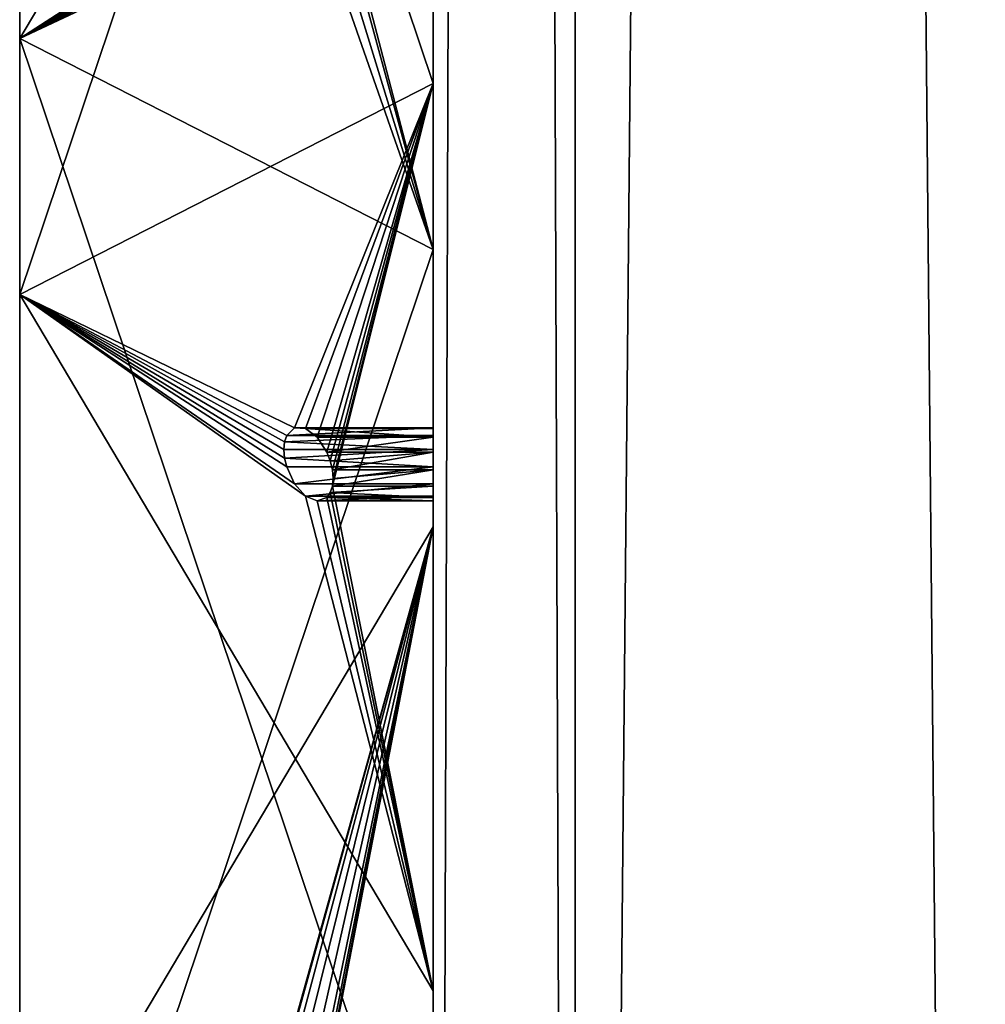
# Model space of a CAD drawing. Extents: x 5.2 to 19.2, y -23 to 23.
# Tile 275 of 656: x 5.246 to 6.017, y -13.326 to -12.54. Entities that reach past the tile are written whole.
import ezdxf

# ---------------------------------------------------------------- set-up
doc = ezdxf.new("R2010")
doc.units = 0
doc.header["$MEASUREMENT"] = 0
doc.layers.get('0').update_dxf_attribs({"linetype": 'CONTINUOUS'})

# ---------------------------------------------------------------- blocks, each defined once
blk = doc.blocks.new('LUXORA_OVAL_LED_37W_STL')
at = {"color": 0}
for p, q in [((5.57647, 16.04331, 4.18098), (5.57647, -16.04331, 4.18098)), ((5.57647, -16.04331, 4.14161), (5.57647, 16.04331, 4.14161)), ((5.57647, 16.04331, 4.18098), (5.57647, -16.04331, 4.18098)), ((5.57647, -16.04331, 4.14161), (5.57647, 16.04331, 4.14161)), ((5.57647, 16.04331, 0.83452), (5.57647, -16.04331, 0.83452)), ((5.57647, -16.04331, 0.79515), (5.57647, 16.04331, 0.79515)), ((5.57647, 16.04331, 0.83452), (5.57647, -16.04331, 0.83452)), ((5.57647, -16.04331, 0.79515), (5.57647, 16.04331, 0.79515)), ((5.57647, -12.59042, 4.45113), (5.57647, -11.05211, 0.82709)), ((5.57647, -12.59042, 4.45113), (5.57647, -11.05211, 0.82709)), ((5.24611, -11.60834, 1.12989), (5.24611, -12.75899, 3.84067)), ((5.24611, -11.60834, 1.12989), (5.24611, -12.75899, 3.84067)), ((5.57647, -11.77691, 0.51943), (5.57647, -13.31522, 4.14347)), ((5.57647, -11.77691, 0.51943), (5.57647, -13.31522, 4.14347)), ((5.57647, -11.99834, 0.82709), (5.24611, -12.55457, 1.12989)), ((5.57647, -11.99834, 0.82709), (5.24611, -12.55457, 1.12989)), ((5.57647, -13.53665, 4.45113), (5.57647, -11.99834, 0.82709)), ((5.57647, -12.72315, 0.51943), (5.57647, -11.99834, 0.82709)), ((5.57647, -13.53665, 4.45113), (5.57647, -11.99834, 0.82709)), ((5.57647, -12.72315, 0.51943), (5.57647, -11.99834, 0.82709)), ((5.24611, -12.55457, 1.12989), (5.24611, -13.70523, 3.84067)), ((5.24611, -12.55457, 1.12989), (5.24611, -13.70523, 3.84067)), ((5.24611, -12.55457, 1.12989), (5.57647, -12.72315, 0.51943)), ((5.24611, -12.55457, 1.12989), (5.57647, -12.72315, 0.51943)), ((5.24611, -12.75899, 3.84067), (5.57647, -12.59042, 4.45113)), ((5.24611, -12.75899, 3.84067), (5.57647, -12.59042, 4.45113)), ((5.57647, -12.59042, 4.45113), (5.57647, -13.31522, 4.14347)), ((5.57647, -12.59042, 4.45113), (5.57647, -13.31522, 4.14347)), ((5.57647, -12.72315, 0.51943), (5.57647, -14.26146, 4.14347)), ((5.57647, -12.72315, 0.51943), (5.57647, -14.26146, 4.14347)), ((5.57647, -13.31522, 4.14347), (5.24611, -12.75899, 3.84067)), ((5.57647, -13.31522, 4.14347), (5.24611, -12.75899, 3.84067)), ((5.45774, -12.87666, 4.13595), (5.45942, -12.87152, 4.14088)), ((5.57647, -12.87152, 4.14088), (5.45774, -12.87666, 4.13595)), ((5.57647, -12.87152, 4.14088), (5.45774, -12.87666, 4.13595)), ((5.45774, -12.87666, 4.13595), (5.45942, -12.87152, 4.14088)), ((5.45942, -12.87152, 4.14088), (5.46567, -12.86544, 4.15364)), ((5.45942, -12.87152, 4.14088), (5.46567, -12.86544, 4.15364)), ((5.57647, -12.87152, 4.14088), (5.45942, -12.87152, 4.14088)), ((5.57647, -12.87152, 4.14088), (5.45942, -12.87152, 4.14088)), ((5.46567, -12.86544, 4.15364), (5.47447, -12.86599, 4.16776)), ((5.57647, -12.86544, 4.15364), (5.46567, -12.86544, 4.15364)), ((5.46567, -12.86544, 4.15364), (5.47447, -12.86599, 4.16776)), ((5.57647, -12.86544, 4.15364), (5.46567, -12.86544, 4.15364)), ((5.47447, -12.86599, 4.16776), (5.48381, -12.87304, 4.18001)), ((5.57647, -12.86599, 4.16776), (5.47447, -12.86599, 4.16776)), ((5.47447, -12.86599, 4.16776), (5.48381, -12.87304, 4.18001)), ((5.57647, -12.86599, 4.16776), (5.47447, -12.86599, 4.16776)), ((5.57647, -12.86599, 4.16776), (5.57647, -12.86544, 4.15364)), ((5.57647, -12.86544, 4.15364), (5.57647, -12.87152, 4.14088)), ((5.57647, -12.86544, 4.15364), (5.57647, -12.87152, 4.14088)), ((5.57647, -12.86599, 4.16776), (5.57647, -12.86544, 4.15364)), ((5.57647, -12.87304, 4.18001), (5.57647, -12.86599, 4.16776)), ((5.57647, -12.87304, 4.18001), (5.57647, -12.86599, 4.16776)), ((5.57647, -12.87152, 4.14088), (5.57647, -12.88283, 4.1324)), ((5.57647, -12.87152, 4.14088), (5.57647, -12.88283, 4.1324)), ((5.45717, -12.88283, 4.1324), (5.45774, -12.87666, 4.13595)), ((5.45717, -12.88283, 4.1324), (5.45774, -12.87666, 4.13595)), ((5.45774, -12.87666, 4.13595), (5.57647, -12.88283, 4.1324)), ((5.45774, -12.87666, 4.13595), (5.57647, -12.88283, 4.1324)), ((5.48381, -12.87304, 4.18001), (5.49155, -12.88498, 4.18758)), ((5.57647, -12.87304, 4.18001), (5.48381, -12.87304, 4.18001)), ((5.48381, -12.87304, 4.18001), (5.49155, -12.88498, 4.18758)), ((5.57647, -12.87304, 4.18001), (5.48381, -12.87304, 4.18001)), ((5.57647, -12.88498, 4.18758), (5.57647, -12.87304, 4.18001)), ((5.57647, -12.88498, 4.18758), (5.57647, -12.87304, 4.18001)), ((5.45774, -12.88967, 4.13043), (5.45717, -12.88283, 4.1324)), ((5.45717, -12.88283, 4.1324), (5.57647, -12.88283, 4.1324)), ((5.45717, -12.88283, 4.1324), (5.57647, -12.88283, 4.1324)), ((5.45774, -12.88967, 4.13043), (5.45717, -12.88283, 4.1324)), ((5.45774, -12.88967, 4.13043), (5.57647, -12.88283, 4.1324)), ((5.45774, -12.88967, 4.13043), (5.57647, -12.88283, 4.1324)), ((5.49155, -12.88498, 4.18758), (5.49425, -12.89195, 4.18901)), ((5.57647, -12.88498, 4.18758), (5.49155, -12.88498, 4.18758)), ((5.49155, -12.88498, 4.18758), (5.49425, -12.89195, 4.18901)), ((5.57647, -12.88498, 4.18758), (5.49155, -12.88498, 4.18758)), ((5.49425, -12.89195, 4.18901), (5.57647, -12.88498, 4.18758)), ((5.49425, -12.89195, 4.18901), (5.57647, -12.88498, 4.18758)), ((5.49593, -12.89906, 4.18873), (5.57647, -12.88498, 4.18758)), ((5.49593, -12.89906, 4.18873), (5.57647, -12.88498, 4.18758)), ((5.57647, -12.88283, 4.1324), (5.57647, -12.89678, 4.13015)), ((5.57647, -12.88283, 4.1324), (5.57647, -12.89678, 4.13015)), ((5.57647, -12.89906, 4.18873), (5.57647, -12.88498, 4.18758)), ((5.57647, -12.89906, 4.18873), (5.57647, -12.88498, 4.18758)), ((5.45942, -12.89678, 4.13015), (5.45774, -12.88967, 4.13043)), ((5.45774, -12.88967, 4.13043), (5.57647, -12.89678, 4.13015)), ((5.45774, -12.88967, 4.13043), (5.57647, -12.89678, 4.13015)), ((5.45942, -12.89678, 4.13015), (5.45774, -12.88967, 4.13043)), ((5.49425, -12.89195, 4.18901), (5.49593, -12.89906, 4.18873)), ((5.49425, -12.89195, 4.18901), (5.49593, -12.89906, 4.18873)), ((5.46567, -12.91018, 4.13465), (5.45942, -12.89678, 4.13015)), ((5.45942, -12.89678, 4.13015), (5.57647, -12.89678, 4.13015)), ((5.46567, -12.91018, 4.13465), (5.45942, -12.89678, 4.13015)), ((5.45942, -12.89678, 4.13015), (5.57647, -12.89678, 4.13015)), ((5.49593, -12.89906, 4.18873), (5.4965, -12.9059, 4.18676)), ((5.57647, -12.89906, 4.18873), (5.49593, -12.89906, 4.18873)), ((5.49593, -12.91207, 4.18321), (5.57647, -12.89906, 4.18873)), ((5.49593, -12.91207, 4.18321), (5.57647, -12.89906, 4.18873)), ((5.49593, -12.89906, 4.18873), (5.4965, -12.9059, 4.18676)), ((5.57647, -12.89906, 4.18873), (5.49593, -12.89906, 4.18873)), ((5.4965, -12.9059, 4.18676), (5.57647, -12.89906, 4.18873)), ((5.4965, -12.9059, 4.18676), (5.57647, -12.89906, 4.18873)), ((5.57647, -12.89678, 4.13015), (5.57647, -12.91018, 4.13465)), ((5.57647, -12.89678, 4.13015), (5.57647, -12.91018, 4.13465)), ((5.57647, -12.91207, 4.18321), (5.57647, -12.89906, 4.18873)), ((5.57647, -12.91207, 4.18321), (5.57647, -12.89906, 4.18873)), ((5.47447, -12.91996, 4.14485), (5.46567, -12.91018, 4.13465)), ((5.46567, -12.91018, 4.13465), (5.57647, -12.91018, 4.13465)), ((5.47447, -12.91996, 4.14485), (5.46567, -12.91018, 4.13465)), ((5.46567, -12.91018, 4.13465), (5.57647, -12.91018, 4.13465)), ((5.4965, -12.9059, 4.18676), (5.49593, -12.91207, 4.18321)), ((5.4965, -12.9059, 4.18676), (5.49593, -12.91207, 4.18321)), ((5.57647, -12.91018, 4.13465), (5.57647, -12.91996, 4.14485)), ((5.57647, -12.91018, 4.13465), (5.57647, -12.91996, 4.14485)), ((5.49425, -12.91721, 4.17829), (5.49155, -12.92102, 4.17228)), ((5.49425, -12.91721, 4.17829), (5.49155, -12.92102, 4.17228)), ((5.49593, -12.91207, 4.18321), (5.49425, -12.91721, 4.17829)), ((5.49425, -12.91721, 4.17829), (5.57647, -12.91207, 4.18321)), ((5.49425, -12.91721, 4.17829), (5.57647, -12.91207, 4.18321)), ((5.49593, -12.91207, 4.18321), (5.49425, -12.91721, 4.17829)), ((5.49425, -12.91721, 4.17829), (5.57647, -12.92102, 4.17228)), ((5.49425, -12.91721, 4.17829), (5.57647, -12.92102, 4.17228)), ((5.49593, -12.91207, 4.18321), (5.57647, -12.91207, 4.18321)), ((5.49593, -12.91207, 4.18321), (5.57647, -12.91207, 4.18321)), ((5.57647, -12.92102, 4.17228), (5.57647, -12.91207, 4.18321)), ((5.57647, -12.92102, 4.17228), (5.57647, -12.91207, 4.18321)), ((5.48381, -12.92387, 4.15843), (5.47447, -12.91996, 4.14485)), ((5.47447, -12.91996, 4.14485), (5.57647, -12.91996, 4.14485)), ((5.48381, -12.92387, 4.15843), (5.47447, -12.91996, 4.14485)), ((5.47447, -12.91996, 4.14485), (5.57647, -12.91996, 4.14485)), ((5.49155, -12.92102, 4.17228), (5.48381, -12.92387, 4.15843)), ((5.49155, -12.92102, 4.17228), (5.48381, -12.92387, 4.15843)), ((5.48381, -12.92387, 4.15843), (5.57647, -12.92387, 4.15843)), ((5.48381, -12.92387, 4.15843), (5.57647, -12.92387, 4.15843)), ((5.49155, -12.92102, 4.17228), (5.57647, -12.92102, 4.17228)), ((5.49155, -12.92102, 4.17228), (5.57647, -12.92102, 4.17228)), ((5.57647, -12.91996, 4.14485), (5.57647, -12.92387, 4.15843)), ((5.57647, -12.91996, 4.14485), (5.57647, -12.92387, 4.15843)), ((5.57647, -12.92387, 4.15843), (5.57647, -12.92102, 4.17228)), ((5.57647, -12.92387, 4.15843), (5.57647, -12.92102, 4.17228)), ((5.57647, -12.94458, 0.82709), (5.24611, -13.50081, 1.12989)), ((5.57647, -12.94458, 0.82709), (5.24611, -13.50081, 1.12989)), ((5.57647, -14.48289, 4.45113), (5.57647, -12.94458, 0.82709)), ((5.57647, -13.66939, 0.51943), (5.57647, -12.94458, 0.82709)), ((5.57647, -14.48289, 4.45113), (5.57647, -12.94458, 0.82709)), ((5.57647, -13.66939, 0.51943), (5.57647, -12.94458, 0.82709))]:
    blk.add_line(p, q, dxfattribs=at)
mesh = blk.add_polyface(dxfattribs=at)
corners = [(5.68976, -17.26589, 4.18098), (5.57647, 16.04331, 4.18098), (5.57647, -16.04331, 4.18098), (5.68976, 17.26589, 4.18098), (6.02576, -18.44684, 4.18098), (6.02576, 18.44684, 4.18098), (6.57305, -19.54595, 4.18098), (6.57305, 19.54595, 4.18098), (7.15127, -16.04331, 4.18098), (7.31298, -20.52577, 4.18098), (7.26225, -17.09924, 4.18098), (7.59035, -18.10902, 4.18098), (8.22035, -21.35295, 4.18098), (8.12122, -19.02851, 4.18098), (8.83167, -19.81755, 4.18098), (9.26427, -21.99931, 4.18098), (9.69064, -20.44162, 4.18098), (10.40918, -22.44286, 4.18098), (10.66059, -20.87348, 4.18098), (11.6161, -22.66847, 4.18098), (11.69914, -21.09423, 4.18098), (12.84392, -22.66847, 4.18098), (12.76088, -21.09423, 4.18098), (13.79943, -20.87348, 4.18098), (14.05084, -22.44286, 4.18098), (14.76938, -20.44162, 4.18098), (15.19575, -21.99931, 4.18098), (15.62835, -19.81755, 4.18098), (16.23966, -21.35295, 4.18098), (16.3388, -19.02851, 4.18098), (17.14704, -20.52577, 4.18098), (16.86967, -18.10902, 4.18098), (17.19777, -17.09924, 4.18098), (17.88697, -19.54595, 4.18098), (17.30875, -16.04331, 4.18098), (17.30875, 16.04331, 4.18098), (7.15127, 16.04331, 4.18098), (7.31298, 20.52577, 4.18098), (7.26225, 17.09924, 4.18098), (7.59035, 18.10902, 4.18098), (8.22035, 21.35295, 4.18098), (8.12122, 19.02851, 4.18098), (8.83167, 19.81755, 4.18098), (9.26427, 21.99931, 4.18098), (9.69064, 20.44162, 4.18098), (10.40918, 22.44286, 4.18098), (10.66059, 20.87348, 4.18098), (11.6161, 22.66847, 4.18098), (11.69914, 21.09423, 4.18098), (12.84392, 22.66847, 4.18098), (12.76088, 21.09423, 4.18098), (13.79943, 20.87348, 4.18098), (14.05084, 22.44286, 4.18098), (14.76938, 20.44162, 4.18098), (15.19575, 21.99931, 4.18098), (15.62835, 19.81755, 4.18098), (16.23966, 21.35295, 4.18098), (16.3388, 19.02851, 4.18098), (17.14704, 20.52577, 4.18098), (16.86967, 18.10902, 4.18098), (17.19777, 17.09924, 4.18098), (17.88697, 19.54595, 4.18098), (18.43425, -18.44684, 4.18098), (18.43425, 18.44684, 4.18098), (18.77026, -17.26589, 4.18098), (18.77026, 17.26589, 4.18098), (18.88355, -16.04331, 4.18098), (18.88355, 16.04331, 4.18098)]
mesh.append_faces([[corners[k] for k in face] for face in [(0, 1, 2), (65, 66, 67)]], dxfattribs={"vtx0": -1, "color": 0})
mesh.append_faces([[corners[k] for k in face] for face in [(1, 0, 3), (3, 4, 5), (5, 6, 7), (8, 9, 10), (10, 9, 11), (11, 12, 13), (13, 12, 14), (14, 15, 16), (16, 17, 18), (18, 19, 20), (20, 21, 22), (22, 21, 23), (23, 24, 25), (25, 26, 27), (27, 28, 29), (29, 30, 31), (31, 30, 32), (32, 33, 34), (34, 33, 35), (7, 36, 37), (36, 7, 8), (37, 39, 40), (40, 42, 43), (43, 44, 45), (45, 46, 47), (47, 48, 49), (49, 51, 52), (52, 53, 54), (54, 55, 56), (56, 57, 58), (58, 60, 61), (61, 62, 63), (63, 64, 65)]], dxfattribs={"vtx0": -1, "vtx1": -1, "color": 0})
mesh.append_faces([[corners[k] for k in face] for face in [(7, 6, 8), (61, 35, 33)]], dxfattribs={"vtx0": -1, "vtx1": -1, "vtx2": -1, "color": 0})
mesh.append_faces([[corners[k] for k in face] for face in [(3, 0, 4), (5, 4, 6), (8, 6, 9), (11, 9, 12), (14, 12, 15), (16, 15, 17), (18, 17, 19), (20, 19, 21), (23, 21, 24), (25, 24, 26), (27, 26, 28), (29, 28, 30), (32, 30, 33), (37, 36, 38), (37, 38, 39), (40, 39, 41), (40, 41, 42), (43, 42, 44), (45, 44, 46), (47, 46, 48), (49, 48, 50), (49, 50, 51), (52, 51, 53), (54, 53, 55), (56, 55, 57), (58, 57, 59), (58, 59, 60), (61, 60, 35), (61, 33, 62), (63, 62, 64), (65, 64, 66)]], dxfattribs={"vtx0": -1, "vtx2": -1, "color": 0})
mesh = blk.add_polyface(dxfattribs=at)
corners = [(5.68976, 17.26589, 4.14161), (5.57647, -16.04331, 4.14161), (5.57647, 16.04331, 4.14161), (5.68976, -17.26589, 4.14161), (6.02576, 18.44684, 4.14161), (6.02576, -18.44684, 4.14161), (6.57305, 19.54595, 4.14161), (6.57305, -19.54595, 4.14161), (7.15127, 16.04331, 4.14161), (7.31298, 20.52577, 4.14161), (7.26225, 17.09924, 4.14161), (7.59035, 18.10902, 4.14161), (8.22035, 21.35295, 4.14161), (8.12122, 19.02851, 4.14161), (8.83167, 19.81755, 4.14161), (9.26427, 21.99931, 4.14161), (9.69064, 20.44162, 4.14161), (10.40918, 22.44286, 4.14161), (10.66059, 20.87348, 4.14161), (11.6161, 22.66847, 4.14161), (11.69914, 21.09423, 4.14161), (12.84392, 22.66847, 4.14161), (12.76088, 21.09423, 4.14161), (13.79943, 20.87348, 4.14161), (14.05084, 22.44286, 4.14161), (14.76938, 20.44162, 4.14161), (15.19575, 21.99931, 4.14161), (15.62835, 19.81755, 4.14161), (16.23966, 21.35295, 4.14161), (16.3388, 19.02851, 4.14161), (17.14704, 20.52577, 4.14161), (16.86967, 18.10902, 4.14161), (17.19777, 17.09924, 4.14161), (17.88697, 19.54595, 4.14161), (17.30875, 16.04331, 4.14161), (17.30875, -16.04331, 4.14161), (7.15127, -16.04331, 4.14161), (7.31298, -20.52577, 4.14161), (7.26225, -17.09924, 4.14161), (7.59035, -18.10902, 4.14161), (8.22035, -21.35295, 4.14161), (8.12122, -19.02851, 4.14161), (8.83167, -19.81755, 4.14161), (9.26427, -21.99931, 4.14161), (9.69064, -20.44162, 4.14161), (10.40918, -22.44286, 4.14161), (10.66059, -20.87348, 4.14161), (11.6161, -22.66847, 4.14161), (11.69914, -21.09423, 4.14161), (12.84392, -22.66847, 4.14161), (12.76088, -21.09423, 4.14161), (13.79943, -20.87348, 4.14161), (14.05084, -22.44286, 4.14161), (14.76938, -20.44162, 4.14161), (15.19575, -21.99931, 4.14161), (15.62835, -19.81755, 4.14161), (16.23966, -21.35295, 4.14161), (16.3388, -19.02851, 4.14161), (17.14704, -20.52577, 4.14161), (16.86967, -18.10902, 4.14161), (17.19777, -17.09924, 4.14161), (17.88697, -19.54595, 4.14161), (18.43425, 18.44684, 4.14161), (18.43425, -18.44684, 4.14161), (18.77026, 17.26589, 4.14161), (18.77026, -17.26589, 4.14161), (18.88355, 16.04331, 4.14161), (18.88355, -16.04331, 4.14161)]
mesh.append_faces([[corners[k] for k in face] for face in [(0, 1, 2), (65, 66, 67)]], dxfattribs={"vtx0": -1, "color": 0})
mesh.append_faces([[corners[k] for k in face] for face in [(1, 0, 3), (3, 4, 5), (5, 6, 7), (8, 9, 10), (10, 9, 11), (11, 12, 13), (13, 12, 14), (14, 15, 16), (16, 17, 18), (18, 19, 20), (20, 21, 22), (22, 21, 23), (23, 24, 25), (25, 26, 27), (27, 28, 29), (29, 30, 31), (31, 30, 32), (32, 33, 34), (34, 33, 35), (7, 36, 37), (36, 7, 8), (37, 39, 40), (40, 42, 43), (43, 44, 45), (45, 46, 47), (47, 48, 49), (49, 51, 52), (52, 53, 54), (54, 55, 56), (56, 57, 58), (58, 60, 61), (61, 62, 63), (63, 64, 65)]], dxfattribs={"vtx0": -1, "vtx1": -1, "color": 0})
mesh.append_faces([[corners[k] for k in face] for face in [(7, 6, 8), (61, 35, 33)]], dxfattribs={"vtx0": -1, "vtx1": -1, "vtx2": -1, "color": 0})
mesh.append_faces([[corners[k] for k in face] for face in [(3, 0, 4), (5, 4, 6), (8, 6, 9), (11, 9, 12), (14, 12, 15), (16, 15, 17), (18, 17, 19), (20, 19, 21), (23, 21, 24), (25, 24, 26), (27, 26, 28), (29, 28, 30), (32, 30, 33), (37, 36, 38), (37, 38, 39), (40, 39, 41), (40, 41, 42), (43, 42, 44), (45, 44, 46), (47, 46, 48), (49, 48, 50), (49, 50, 51), (52, 51, 53), (54, 53, 55), (56, 55, 57), (58, 57, 59), (58, 59, 60), (61, 60, 35), (61, 33, 62), (63, 62, 64), (65, 64, 66)]], dxfattribs={"vtx0": -1, "vtx2": -1, "color": 0})
mesh = blk.add_polyface(dxfattribs=at)
corners = [(5.68976, -17.26589, 0.83452), (5.57647, 16.04331, 0.83452), (5.57647, -16.04331, 0.83452), (5.68976, 17.26589, 0.83452), (6.02576, -18.44684, 0.83452), (6.02576, 18.44684, 0.83452), (6.57305, -19.54595, 0.83452), (6.57305, 19.54595, 0.83452), (7.15127, -16.04331, 0.83452), (7.31298, -20.52577, 0.83452), (7.26225, -17.09924, 0.83452), (7.59035, -18.10902, 0.83452), (8.22035, -21.35295, 0.83452), (8.12122, -19.02851, 0.83452), (8.83167, -19.81755, 0.83452), (9.26427, -21.99931, 0.83452), (9.69064, -20.44162, 0.83452), (10.40918, -22.44286, 0.83452), (10.66059, -20.87348, 0.83452), (11.6161, -22.66847, 0.83452), (11.69914, -21.09423, 0.83452), (12.84392, -22.66847, 0.83452), (12.76088, -21.09423, 0.83452), (13.79943, -20.87348, 0.83452), (14.05084, -22.44286, 0.83452), (14.76938, -20.44162, 0.83452), (15.19575, -21.99931, 0.83452), (15.62835, -19.81755, 0.83452), (16.23966, -21.35295, 0.83452), (16.3388, -19.02851, 0.83452), (17.14704, -20.52577, 0.83452), (16.86967, -18.10902, 0.83452), (17.19777, -17.09924, 0.83452), (17.88697, -19.54595, 0.83452), (17.30875, -16.04331, 0.83452), (17.30875, 16.04331, 0.83452), (7.15127, 16.04331, 0.83452), (7.31298, 20.52577, 0.83452), (7.26225, 17.09924, 0.83452), (7.59035, 18.10902, 0.83452), (8.22035, 21.35295, 0.83452), (8.12122, 19.02851, 0.83452), (8.83167, 19.81755, 0.83452), (9.26427, 21.99931, 0.83452), (9.69064, 20.44162, 0.83452), (10.40918, 22.44286, 0.83452), (10.66059, 20.87348, 0.83452), (11.6161, 22.66847, 0.83452), (11.69914, 21.09423, 0.83452), (12.84392, 22.66847, 0.83452), (12.76088, 21.09423, 0.83452), (13.79943, 20.87348, 0.83452), (14.05084, 22.44286, 0.83452), (14.76938, 20.44162, 0.83452), (15.19575, 21.99931, 0.83452), (15.62835, 19.81755, 0.83452), (16.23966, 21.35295, 0.83452), (16.3388, 19.02851, 0.83452), (17.14704, 20.52577, 0.83452), (16.86967, 18.10902, 0.83452), (17.19777, 17.09924, 0.83452), (17.88697, 19.54595, 0.83452), (18.43425, -18.44684, 0.83452), (18.43425, 18.44684, 0.83452), (18.77026, -17.26589, 0.83452), (18.77026, 17.26589, 0.83452), (18.88355, -16.04331, 0.83452), (18.88355, 16.04331, 0.83452)]
mesh.append_faces([[corners[k] for k in face] for face in [(0, 1, 2), (65, 66, 67)]], dxfattribs={"vtx0": -1, "color": 0})
mesh.append_faces([[corners[k] for k in face] for face in [(1, 0, 3), (3, 4, 5), (5, 6, 7), (8, 9, 10), (10, 9, 11), (11, 12, 13), (13, 12, 14), (14, 15, 16), (16, 17, 18), (18, 19, 20), (20, 21, 22), (22, 21, 23), (23, 24, 25), (25, 26, 27), (27, 28, 29), (29, 30, 31), (31, 30, 32), (32, 33, 34), (34, 33, 35), (7, 36, 37), (36, 7, 8), (37, 39, 40), (40, 42, 43), (43, 44, 45), (45, 46, 47), (47, 48, 49), (49, 51, 52), (52, 53, 54), (54, 55, 56), (56, 57, 58), (58, 60, 61), (61, 62, 63), (63, 64, 65)]], dxfattribs={"vtx0": -1, "vtx1": -1, "color": 0})
mesh.append_faces([[corners[k] for k in face] for face in [(7, 6, 8), (61, 35, 33)]], dxfattribs={"vtx0": -1, "vtx1": -1, "vtx2": -1, "color": 0})
mesh.append_faces([[corners[k] for k in face] for face in [(3, 0, 4), (5, 4, 6), (8, 6, 9), (11, 9, 12), (14, 12, 15), (16, 15, 17), (18, 17, 19), (20, 19, 21), (23, 21, 24), (25, 24, 26), (27, 26, 28), (29, 28, 30), (32, 30, 33), (37, 36, 38), (37, 38, 39), (40, 39, 41), (40, 41, 42), (43, 42, 44), (45, 44, 46), (47, 46, 48), (49, 48, 50), (49, 50, 51), (52, 51, 53), (54, 53, 55), (56, 55, 57), (58, 57, 59), (58, 59, 60), (61, 60, 35), (61, 33, 62), (63, 62, 64), (65, 64, 66)]], dxfattribs={"vtx0": -1, "vtx2": -1, "color": 0})
mesh = blk.add_polyface(dxfattribs=at)
corners = [(5.68976, 17.26589, 0.79515), (5.57647, -16.04331, 0.79515), (5.57647, 16.04331, 0.79515), (5.68976, -17.26589, 0.79515), (6.02576, 18.44684, 0.79515), (6.02576, -18.44684, 0.79515), (6.57305, 19.54595, 0.79515), (6.57305, -19.54595, 0.79515), (7.15127, 16.04331, 0.79515), (7.31298, 20.52577, 0.79515), (7.26225, 17.09924, 0.79515), (7.59035, 18.10902, 0.79515), (8.22035, 21.35295, 0.79515), (8.12122, 19.02851, 0.79515), (8.83167, 19.81755, 0.79515), (9.26427, 21.99931, 0.79515), (9.69064, 20.44162, 0.79515), (10.40918, 22.44286, 0.79515), (10.66059, 20.87348, 0.79515), (11.6161, 22.66847, 0.79515), (11.69914, 21.09423, 0.79515), (12.84392, 22.66847, 0.79515), (12.76088, 21.09423, 0.79515), (13.79943, 20.87348, 0.79515), (14.05084, 22.44286, 0.79515), (14.76938, 20.44162, 0.79515), (15.19575, 21.99931, 0.79515), (15.62835, 19.81755, 0.79515), (16.23966, 21.35295, 0.79515), (16.3388, 19.02851, 0.79515), (17.14704, 20.52577, 0.79515), (16.86967, 18.10902, 0.79515), (17.19777, 17.09924, 0.79515), (17.88697, 19.54595, 0.79515), (17.30875, 16.04331, 0.79515), (17.30875, -16.04331, 0.79515), (7.15127, -16.04331, 0.79515), (7.31298, -20.52577, 0.79515), (7.26225, -17.09924, 0.79515), (7.59035, -18.10902, 0.79515), (8.22035, -21.35295, 0.79515), (8.12122, -19.02851, 0.79515), (8.83167, -19.81755, 0.79515), (9.26427, -21.99931, 0.79515), (9.69064, -20.44162, 0.79515), (10.40918, -22.44286, 0.79515), (10.66059, -20.87348, 0.79515), (11.6161, -22.66847, 0.79515), (11.69914, -21.09423, 0.79515), (12.84392, -22.66847, 0.79515), (12.76088, -21.09423, 0.79515), (13.79943, -20.87348, 0.79515), (14.05084, -22.44286, 0.79515), (14.76938, -20.44162, 0.79515), (15.19575, -21.99931, 0.79515), (15.62835, -19.81755, 0.79515), (16.23966, -21.35295, 0.79515), (16.3388, -19.02851, 0.79515), (17.14704, -20.52577, 0.79515), (16.86967, -18.10902, 0.79515), (17.19777, -17.09924, 0.79515), (17.88697, -19.54595, 0.79515), (18.43425, 18.44684, 0.79515), (18.43425, -18.44684, 0.79515), (18.77026, 17.26589, 0.79515), (18.77026, -17.26589, 0.79515), (18.88355, 16.04331, 0.79515), (18.88355, -16.04331, 0.79515)]
mesh.append_faces([[corners[k] for k in face] for face in [(0, 1, 2), (65, 66, 67)]], dxfattribs={"vtx0": -1, "color": 0})
mesh.append_faces([[corners[k] for k in face] for face in [(1, 0, 3), (3, 4, 5), (5, 6, 7), (8, 9, 10), (10, 9, 11), (11, 12, 13), (13, 12, 14), (14, 15, 16), (16, 17, 18), (18, 19, 20), (20, 21, 22), (22, 21, 23), (23, 24, 25), (25, 26, 27), (27, 28, 29), (29, 30, 31), (31, 30, 32), (32, 33, 34), (34, 33, 35), (7, 36, 37), (36, 7, 8), (37, 39, 40), (40, 42, 43), (43, 44, 45), (45, 46, 47), (47, 48, 49), (49, 51, 52), (52, 53, 54), (54, 55, 56), (56, 57, 58), (58, 60, 61), (61, 62, 63), (63, 64, 65)]], dxfattribs={"vtx0": -1, "vtx1": -1, "color": 0})
mesh.append_faces([[corners[k] for k in face] for face in [(7, 6, 8), (61, 35, 33)]], dxfattribs={"vtx0": -1, "vtx1": -1, "vtx2": -1, "color": 0})
mesh.append_faces([[corners[k] for k in face] for face in [(3, 0, 4), (5, 4, 6), (8, 6, 9), (11, 9, 12), (14, 12, 15), (16, 15, 17), (18, 17, 19), (20, 19, 21), (23, 21, 24), (25, 24, 26), (27, 26, 28), (29, 28, 30), (32, 30, 33), (37, 36, 38), (37, 38, 39), (40, 39, 41), (40, 41, 42), (43, 42, 44), (45, 44, 46), (47, 46, 48), (49, 48, 50), (49, 50, 51), (52, 51, 53), (54, 53, 55), (56, 55, 57), (58, 57, 59), (58, 59, 60), (61, 60, 35), (61, 33, 62), (63, 62, 64), (65, 64, 66)]], dxfattribs={"vtx0": -1, "vtx2": -1, "color": 0})
mesh = blk.add_polyface(dxfattribs=at)
corners = [(5.57647, 16.04331, 4.18098), (5.57647, -16.04331, 4.14161), (5.57647, -16.04331, 4.18098), (5.57647, 16.04331, 4.14161)]
mesh.append_faces([[corners[k] for k in face] for face in [(0, 1, 2), (1, 0, 3)]], dxfattribs={"vtx0": -1, "color": 0})
mesh = blk.add_polyface(dxfattribs=at)
corners = [(5.57647, 16.04331, 0.83452), (5.57647, -16.04331, 0.79515), (5.57647, -16.04331, 0.83452), (5.57647, 16.04331, 0.79515)]
mesh.append_faces([[corners[k] for k in face] for face in [(0, 1, 2), (1, 0, 3)]], dxfattribs={"vtx0": -1, "color": 0})
mesh = blk.add_polyface(dxfattribs=at)
corners = [(5.57647, -12.59042, 4.45113), (5.24611, -11.60834, 1.12989), (5.24611, -12.75899, 3.84067), (5.57647, -11.05211, 0.82709)]
mesh.append_faces([[corners[k] for k in face] for face in [(0, 1, 2), (1, 0, 3)]], dxfattribs={"vtx0": -1, "color": 0})
mesh = blk.add_polyface(dxfattribs=at)
corners = [(5.57647, -11.77691, 0.51943), (5.57647, -11.49856, 0.79625), (5.57647, -11.50247, 0.80983), (5.57647, -11.48878, 0.78604), (5.57647, -11.47538, 0.78155), (5.57647, -11.05211, 0.82709), (5.57647, -11.46143, 0.78379), (5.57647, -11.45012, 0.79227), (5.57647, -11.44404, 0.80503), (5.57647, -13.31522, 4.14347), (5.57647, -12.91996, 4.14485), (5.57647, -12.92387, 4.15843), (5.57647, -12.91018, 4.13465), (5.57647, -12.89678, 4.13015), (5.57647, -12.88283, 4.1324), (5.57647, -12.87152, 4.14088), (5.57647, -12.86544, 4.15364), (5.57647, -12.59042, 4.45113), (5.57647, -11.49067, 0.8346), (5.57647, -11.47766, 0.84013), (5.57647, -11.49962, 0.82367), (5.57647, -11.46358, 0.83897), (5.57647, -11.45164, 0.8314), (5.57647, -11.44459, 0.81915), (5.57647, -12.91207, 4.18321), (5.57647, -12.92102, 4.17228), (5.57647, -12.89906, 4.18873), (5.57647, -12.88498, 4.18758), (5.57647, -12.87304, 4.18001), (5.57647, -12.86599, 4.16776)]
mesh.append_faces([[corners[k] for k in face] for face in [(1, 0, 3), (3, 0, 4), (4, 5, 6), (6, 5, 7), (7, 5, 8), (10, 0, 12), (12, 0, 13), (13, 0, 14), (14, 0, 15), (15, 0, 16), (17, 19, 5), (18, 0, 20), (20, 0, 2), (9, 24, 17), (24, 9, 25), (25, 9, 11)]], dxfattribs={"vtx0": -1, "vtx1": -1, "color": 0})
mesh.append_faces([[corners[k] for k in face] for face in [(16, 0, 17), (17, 0, 18)]], dxfattribs={"vtx0": -1, "vtx1": -1, "vtx2": -1, "color": 0})
mesh.append_faces([[corners[k] for k in face] for face in [(0, 1, 2), (4, 0, 5), (9, 10, 11), (10, 9, 0), (17, 18, 19), (5, 19, 21), (5, 21, 22), (5, 22, 23), (5, 23, 8), (17, 24, 26), (17, 26, 27), (17, 27, 28), (17, 28, 29), (17, 29, 16)]], dxfattribs={"vtx0": -1, "vtx2": -1, "color": 0})
mesh = blk.add_polyface(dxfattribs=at)
corners = [(5.24611, -12.75899, 3.84067), (5.57647, -11.77691, 0.51943), (5.57647, -13.31522, 4.14347), (5.24611, -11.60834, 1.12989)]
mesh.append_faces([[corners[k] for k in face] for face in [(0, 1, 2), (1, 0, 3)]], dxfattribs={"vtx0": -1, "color": 0})
mesh = blk.add_polyface(dxfattribs=at)
corners = [(5.57647, -13.53665, 4.45113), (5.24611, -12.55457, 1.12989), (5.24611, -13.70523, 3.84067), (5.57647, -11.99834, 0.82709)]
mesh.append_faces([[corners[k] for k in face] for face in [(0, 1, 2), (1, 0, 3)]], dxfattribs={"vtx0": -1, "color": 0})
mesh = blk.add_polyface(dxfattribs=at)
corners = [(5.24611, -12.55457, 1.12989), (5.46212, -12.44586, 0.82367), (5.46986, -12.44871, 0.80983), (5.45942, -12.44205, 0.82968), (5.45774, -12.43691, 0.8346), (5.45717, -12.43074, 0.83816), (5.45774, -12.4239, 0.84013), (5.45942, -12.41679, 0.8404), (5.57647, -11.99834, 0.82709), (5.46212, -12.40981, 0.83897), (5.46986, -12.39788, 0.8314), (5.47921, -12.39083, 0.81915), (5.48801, -12.39028, 0.80503), (5.57647, -12.72315, 0.51943), (5.49593, -12.41451, 0.78182), (5.49425, -12.42162, 0.78155), (5.48801, -12.43502, 0.78604), (5.47921, -12.44479, 0.79625), (5.4965, -12.40767, 0.78379), (5.49593, -12.4015, 0.78735), (5.49425, -12.39636, 0.79227)]
mesh.append_faces([[corners[k] for k in face] for face in [(1, 0, 3), (3, 0, 4), (4, 0, 5), (5, 0, 6), (6, 0, 7), (7, 8, 9), (9, 8, 10), (10, 8, 11), (11, 8, 12), (13, 14, 8), (14, 13, 15), (15, 13, 16), (16, 13, 17), (17, 0, 2)]], dxfattribs={"vtx0": -1, "vtx1": -1, "color": 0})
mesh.append_faces([[corners[k] for k in face] for face in [(0, 1, 2), (7, 0, 8), (17, 13, 0), (8, 14, 18), (8, 18, 19), (8, 19, 20), (8, 20, 12)]], dxfattribs={"vtx0": -1, "vtx2": -1, "color": 0})
mesh = blk.add_polyface(dxfattribs=at)
corners = [(5.57647, -12.72315, 0.51943), (5.57647, -12.44479, 0.79625), (5.57647, -12.44871, 0.80983), (5.57647, -12.43502, 0.78604), (5.57647, -12.42162, 0.78155), (5.57647, -11.99834, 0.82709), (5.57647, -12.40767, 0.78379), (5.57647, -12.39636, 0.79227), (5.57647, -12.39028, 0.80503), (5.57647, -14.26146, 4.14347), (5.57647, -13.86619, 4.14485), (5.57647, -13.87011, 4.15843), (5.57647, -13.85642, 4.13465), (5.57647, -13.84302, 4.13015), (5.57647, -13.82907, 4.1324), (5.57647, -13.81776, 4.14088), (5.57647, -13.81168, 4.15364), (5.57647, -13.53665, 4.45113), (5.57647, -12.43691, 0.8346), (5.57647, -12.4239, 0.84013), (5.57647, -12.44586, 0.82367), (5.57647, -12.40981, 0.83897), (5.57647, -12.39788, 0.8314), (5.57647, -12.39083, 0.81915), (5.57647, -13.85831, 4.18321), (5.57647, -13.86726, 4.17228), (5.57647, -13.8453, 4.18873), (5.57647, -13.83121, 4.18758), (5.57647, -13.81928, 4.18001), (5.57647, -13.81223, 4.16776)]
mesh.append_faces([[corners[k] for k in face] for face in [(1, 0, 3), (3, 0, 4), (4, 5, 6), (6, 5, 7), (7, 5, 8), (10, 0, 12), (12, 0, 13), (13, 0, 14), (14, 0, 15), (15, 0, 16), (17, 19, 5), (18, 0, 20), (20, 0, 2), (9, 24, 17), (24, 9, 25), (25, 9, 11)]], dxfattribs={"vtx0": -1, "vtx1": -1, "color": 0})
mesh.append_faces([[corners[k] for k in face] for face in [(16, 0, 17), (17, 0, 18)]], dxfattribs={"vtx0": -1, "vtx1": -1, "vtx2": -1, "color": 0})
mesh.append_faces([[corners[k] for k in face] for face in [(0, 1, 2), (4, 0, 5), (9, 10, 11), (10, 9, 0), (17, 18, 19), (5, 19, 21), (5, 21, 22), (5, 22, 23), (5, 23, 8), (17, 24, 26), (17, 26, 27), (17, 27, 28), (17, 28, 29), (17, 29, 16)]], dxfattribs={"vtx0": -1, "vtx2": -1, "color": 0})
mesh = blk.add_polyface(dxfattribs=at)
corners = [(5.24611, -13.70523, 3.84067), (5.57647, -12.72315, 0.51943), (5.57647, -14.26146, 4.14347), (5.24611, -12.55457, 1.12989)]
mesh.append_faces([[corners[k] for k in face] for face in [(0, 1, 2), (1, 0, 3)]], dxfattribs={"vtx0": -1, "color": 0})
mesh = blk.add_polyface(dxfattribs=at)
corners = [(5.57647, -13.31522, 4.14347), (5.49155, -12.92102, 4.17228), (5.48381, -12.92387, 4.15843), (5.49425, -12.91721, 4.17829), (5.49593, -12.91207, 4.18321), (5.57647, -12.59042, 4.45113), (5.4965, -12.9059, 4.18676), (5.49593, -12.89906, 4.18873), (5.49425, -12.89195, 4.18901), (5.49155, -12.88498, 4.18758), (5.48381, -12.87304, 4.18001), (5.47447, -12.86599, 4.16776), (5.46567, -12.86544, 4.15364), (5.24611, -12.75899, 3.84067), (5.47447, -12.91996, 4.14485), (5.46567, -12.91018, 4.13465), (5.45942, -12.89678, 4.13015), (5.45774, -12.88967, 4.13043), (5.45717, -12.88283, 4.1324), (5.45774, -12.87666, 4.13595), (5.45942, -12.87152, 4.14088)]
mesh.append_faces([[corners[k] for k in face] for face in [(1, 0, 3), (3, 0, 4), (4, 5, 6), (6, 5, 7), (7, 5, 8), (8, 5, 9), (9, 5, 10), (10, 5, 11), (11, 5, 12), (0, 14, 13), (14, 0, 2)]], dxfattribs={"vtx0": -1, "vtx1": -1, "color": 0})
mesh.append_faces([[corners[k] for k in face] for face in [(0, 1, 2), (4, 0, 5), (12, 5, 13), (13, 14, 15), (13, 15, 16), (13, 16, 17), (13, 17, 18), (13, 18, 19), (13, 19, 20), (13, 20, 12)]], dxfattribs={"vtx0": -1, "vtx2": -1, "color": 0})
mesh = blk.add_polyface(dxfattribs=at)
corners = [(5.57647, -12.87152, 4.14088), (5.45774, -12.87666, 4.13595), (5.57647, -12.88283, 4.1324)]
mesh.append_faces([[corners[k] for k in face] for face in [(0, 1, 2)]], dxfattribs={"color": 0})
mesh = blk.add_polyface(dxfattribs=at)
corners = [(5.57647, -12.87152, 4.14088), (5.45942, -12.87152, 4.14088), (5.45774, -12.87666, 4.13595)]
mesh.append_faces([[corners[k] for k in face] for face in [(0, 1, 2)]], dxfattribs={"color": 0})
mesh = blk.add_polyface(dxfattribs=at)
corners = [(5.57647, -12.86544, 4.15364), (5.45942, -12.87152, 4.14088), (5.57647, -12.87152, 4.14088), (5.46567, -12.86544, 4.15364)]
mesh.append_faces([[corners[k] for k in face] for face in [(0, 1, 2), (1, 0, 3)]], dxfattribs={"vtx0": -1, "color": 0})
mesh = blk.add_polyface(dxfattribs=at)
corners = [(5.57647, -12.86599, 4.16776), (5.46567, -12.86544, 4.15364), (5.57647, -12.86544, 4.15364), (5.47447, -12.86599, 4.16776)]
mesh.append_faces([[corners[k] for k in face] for face in [(0, 1, 2), (1, 0, 3)]], dxfattribs={"vtx0": -1, "color": 0})
mesh = blk.add_polyface(dxfattribs=at)
corners = [(5.57647, -12.87304, 4.18001), (5.47447, -12.86599, 4.16776), (5.57647, -12.86599, 4.16776), (5.48381, -12.87304, 4.18001)]
mesh.append_faces([[corners[k] for k in face] for face in [(0, 1, 2), (1, 0, 3)]], dxfattribs={"vtx0": -1, "color": 0})
mesh = blk.add_polyface(dxfattribs=at)
corners = [(5.57647, -12.88283, 4.1324), (5.45774, -12.87666, 4.13595), (5.45717, -12.88283, 4.1324)]
mesh.append_faces([[corners[k] for k in face] for face in [(0, 1, 2)]], dxfattribs={"color": 0})
mesh = blk.add_polyface(dxfattribs=at)
corners = [(5.57647, -12.87304, 4.18001), (5.49155, -12.88498, 4.18758), (5.48381, -12.87304, 4.18001), (5.57647, -12.88498, 4.18758)]
mesh.append_faces([[corners[k] for k in face] for face in [(0, 1, 2), (1, 0, 3)]], dxfattribs={"vtx0": -1, "color": 0})
mesh = blk.add_polyface(dxfattribs=at)
corners = [(5.57647, -12.88283, 4.1324), (5.45717, -12.88283, 4.1324), (5.45774, -12.88967, 4.13043)]
mesh.append_faces([[corners[k] for k in face] for face in [(0, 1, 2)]], dxfattribs={"color": 0})
mesh = blk.add_polyface(dxfattribs=at)
corners = [(5.57647, -12.88283, 4.1324), (5.45774, -12.88967, 4.13043), (5.57647, -12.89678, 4.13015)]
mesh.append_faces([[corners[k] for k in face] for face in [(0, 1, 2)]], dxfattribs={"color": 0})
mesh = blk.add_polyface(dxfattribs=at)
corners = [(5.57647, -12.88498, 4.18758), (5.49425, -12.89195, 4.18901), (5.49155, -12.88498, 4.18758)]
mesh.append_faces([[corners[k] for k in face] for face in [(0, 1, 2)]], dxfattribs={"color": 0})
mesh = blk.add_polyface(dxfattribs=at)
corners = [(5.57647, -12.88498, 4.18758), (5.49593, -12.89906, 4.18873), (5.49425, -12.89195, 4.18901)]
mesh.append_faces([[corners[k] for k in face] for face in [(0, 1, 2)]], dxfattribs={"color": 0})
mesh = blk.add_polyface(dxfattribs=at)
corners = [(5.57647, -12.89906, 4.18873), (5.49593, -12.89906, 4.18873), (5.57647, -12.88498, 4.18758)]
mesh.append_faces([[corners[k] for k in face] for face in [(0, 1, 2)]], dxfattribs={"color": 0})
mesh = blk.add_polyface(dxfattribs=at)
corners = [(5.57647, -12.89678, 4.13015), (5.45774, -12.88967, 4.13043), (5.45942, -12.89678, 4.13015)]
mesh.append_faces([[corners[k] for k in face] for face in [(0, 1, 2)]], dxfattribs={"color": 0})
mesh = blk.add_polyface(dxfattribs=at)
corners = [(5.46567, -12.91018, 4.13465), (5.57647, -12.89678, 4.13015), (5.45942, -12.89678, 4.13015), (5.57647, -12.91018, 4.13465)]
mesh.append_faces([[corners[k] for k in face] for face in [(0, 1, 2), (1, 0, 3)]], dxfattribs={"vtx0": -1, "color": 0})
mesh = blk.add_polyface(dxfattribs=at)
corners = [(5.57647, -12.91207, 4.18321), (5.49593, -12.91207, 4.18321), (5.57647, -12.89906, 4.18873)]
mesh.append_faces([[corners[k] for k in face] for face in [(0, 1, 2)]], dxfattribs={"color": 0})
mesh = blk.add_polyface(dxfattribs=at)
corners = [(5.57647, -12.89906, 4.18873), (5.49593, -12.91207, 4.18321), (5.4965, -12.9059, 4.18676)]
mesh.append_faces([[corners[k] for k in face] for face in [(0, 1, 2)]], dxfattribs={"color": 0})
mesh = blk.add_polyface(dxfattribs=at)
corners = [(5.57647, -12.89906, 4.18873), (5.4965, -12.9059, 4.18676), (5.49593, -12.89906, 4.18873)]
mesh.append_faces([[corners[k] for k in face] for face in [(0, 1, 2)]], dxfattribs={"color": 0})
mesh = blk.add_polyface(dxfattribs=at)
corners = [(5.47447, -12.91996, 4.14485), (5.57647, -12.91018, 4.13465), (5.46567, -12.91018, 4.13465), (5.57647, -12.91996, 4.14485)]
mesh.append_faces([[corners[k] for k in face] for face in [(0, 1, 2), (1, 0, 3)]], dxfattribs={"vtx0": -1, "color": 0})
mesh = blk.add_polyface(dxfattribs=at)
corners = [(5.49425, -12.91721, 4.17829), (5.57647, -12.92102, 4.17228), (5.49155, -12.92102, 4.17228)]
mesh.append_faces([[corners[k] for k in face] for face in [(0, 1, 2)]], dxfattribs={"color": 0})
mesh = blk.add_polyface(dxfattribs=at)
corners = [(5.57647, -12.91207, 4.18321), (5.57647, -12.92102, 4.17228), (5.49425, -12.91721, 4.17829)]
mesh.append_faces([[corners[k] for k in face] for face in [(0, 1, 2)]], dxfattribs={"color": 0})
mesh = blk.add_polyface(dxfattribs=at)
corners = [(5.57647, -12.91207, 4.18321), (5.49425, -12.91721, 4.17829), (5.49593, -12.91207, 4.18321)]
mesh.append_faces([[corners[k] for k in face] for face in [(0, 1, 2)]], dxfattribs={"color": 0})
mesh = blk.add_polyface(dxfattribs=at)
corners = [(5.48381, -12.92387, 4.15843), (5.57647, -12.91996, 4.14485), (5.47447, -12.91996, 4.14485), (5.57647, -12.92387, 4.15843)]
mesh.append_faces([[corners[k] for k in face] for face in [(0, 1, 2), (1, 0, 3)]], dxfattribs={"vtx0": -1, "color": 0})
mesh = blk.add_polyface(dxfattribs=at)
corners = [(5.49155, -12.92102, 4.17228), (5.57647, -12.92387, 4.15843), (5.48381, -12.92387, 4.15843), (5.57647, -12.92102, 4.17228)]
mesh.append_faces([[corners[k] for k in face] for face in [(0, 1, 2), (1, 0, 3)]], dxfattribs={"vtx0": -1, "color": 0})
mesh = blk.add_polyface(dxfattribs=at)
corners = [(5.57647, -14.48289, 4.45113), (5.24611, -13.50081, 1.12989), (5.24611, -14.65147, 3.84067), (5.57647, -12.94458, 0.82709)]
mesh.append_faces([[corners[k] for k in face] for face in [(0, 1, 2), (1, 0, 3)]], dxfattribs={"vtx0": -1, "color": 0})
mesh = blk.add_polyface(dxfattribs=at)
corners = [(5.24611, -13.50081, 1.12989), (5.46212, -13.3921, 0.82367), (5.46986, -13.39495, 0.80983), (5.45942, -13.38829, 0.82968), (5.45774, -13.38315, 0.8346), (5.45717, -13.37698, 0.83816), (5.45774, -13.37014, 0.84013), (5.45942, -13.36303, 0.8404), (5.57647, -12.94458, 0.82709), (5.46212, -13.35605, 0.83897), (5.46986, -13.34412, 0.8314), (5.47921, -13.33707, 0.81915), (5.48801, -13.33652, 0.80503), (5.57647, -13.66939, 0.51943), (5.49593, -13.36074, 0.78182), (5.49425, -13.36786, 0.78155), (5.48801, -13.38126, 0.78604), (5.47921, -13.39103, 0.79625), (5.4965, -13.3539, 0.78379), (5.49593, -13.34773, 0.78735), (5.49425, -13.34259, 0.79227)]
mesh.append_faces([[corners[k] for k in face] for face in [(1, 0, 3), (3, 0, 4), (4, 0, 5), (5, 0, 6), (6, 0, 7), (7, 8, 9), (9, 8, 10), (10, 8, 11), (11, 8, 12), (13, 14, 8), (14, 13, 15), (15, 13, 16), (16, 13, 17), (17, 0, 2)]], dxfattribs={"vtx0": -1, "vtx1": -1, "color": 0})
mesh.append_faces([[corners[k] for k in face] for face in [(0, 1, 2), (7, 0, 8), (17, 13, 0), (8, 14, 18), (8, 18, 19), (8, 19, 20), (8, 20, 12)]], dxfattribs={"vtx0": -1, "vtx2": -1, "color": 0})
mesh = blk.add_polyface(dxfattribs=at)
corners = [(5.57647, -13.66939, 0.51943), (5.57647, -13.39103, 0.79625), (5.57647, -13.39495, 0.80983), (5.57647, -13.38126, 0.78604), (5.57647, -13.36786, 0.78155), (5.57647, -12.94458, 0.82709), (5.57647, -13.3539, 0.78379), (5.57647, -13.34259, 0.79227), (5.57647, -13.33652, 0.80503), (5.57647, -15.2077, 4.14347), (5.57647, -14.81243, 4.14485), (5.57647, -14.81635, 4.15843), (5.57647, -14.80266, 4.13465), (5.57647, -14.78926, 4.13015), (5.57647, -14.7753, 4.1324), (5.57647, -14.76399, 4.14088), (5.57647, -14.75792, 4.15364), (5.57647, -14.48289, 4.45113), (5.57647, -13.38315, 0.8346), (5.57647, -13.37014, 0.84013), (5.57647, -13.3921, 0.82367), (5.57647, -13.35605, 0.83897), (5.57647, -13.34412, 0.8314), (5.57647, -13.33707, 0.81915), (5.57647, -14.80455, 4.18321), (5.57647, -14.8135, 4.17228), (5.57647, -14.79154, 4.18873), (5.57647, -14.77745, 4.18758), (5.57647, -14.76552, 4.18001), (5.57647, -14.75847, 4.16776)]
mesh.append_faces([[corners[k] for k in face] for face in [(1, 0, 3), (3, 0, 4), (4, 5, 6), (6, 5, 7), (7, 5, 8), (10, 0, 12), (12, 0, 13), (13, 0, 14), (14, 0, 15), (15, 0, 16), (17, 19, 5), (18, 0, 20), (20, 0, 2), (9, 24, 17), (24, 9, 25), (25, 9, 11)]], dxfattribs={"vtx0": -1, "vtx1": -1, "color": 0})
mesh.append_faces([[corners[k] for k in face] for face in [(16, 0, 17), (17, 0, 18)]], dxfattribs={"vtx0": -1, "vtx1": -1, "vtx2": -1, "color": 0})
mesh.append_faces([[corners[k] for k in face] for face in [(0, 1, 2), (4, 0, 5), (9, 10, 11), (10, 9, 0), (17, 18, 19), (5, 19, 21), (5, 21, 22), (5, 22, 23), (5, 23, 8), (17, 24, 26), (17, 26, 27), (17, 27, 28), (17, 28, 29), (17, 29, 16)]], dxfattribs={"vtx0": -1, "vtx2": -1, "color": 0})

msp = doc.modelspace()

# ---------------------------------------------------------------- block references
at = {"color": 0}
msp.add_blockref('LUXORA_OVAL_LED_37W_STL', (0, 0), dxfattribs=at)

doc.saveas('drawing.dxf')
